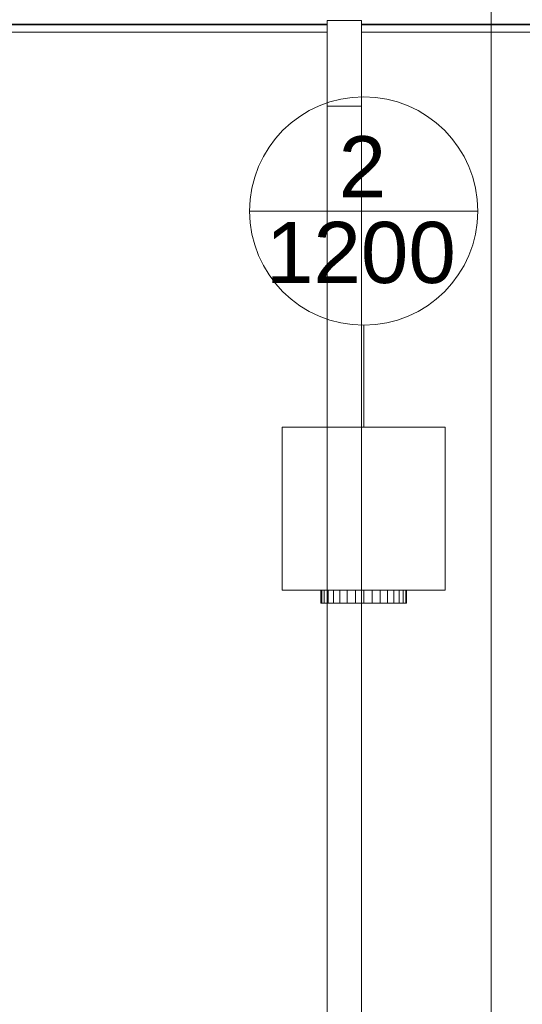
# Model space of a CAD drawing. Header units: metres. Extents: x 2.9 to 42.3, y -72.9 to -49.3.
# Tile 275 of 309: x 21.3 to 23.1, y -58.4 to -54.8. Entities that reach past the tile are written whole.
import ezdxf

# ---------------------------------------------------------------- set-up
doc = ezdxf.new("R2010")
doc.units = ezdxf.units.M
doc.linetypes.add('Oculto 1_5', pattern=[0.0022, 0.0015, -0.0007])
for name, color, linetype, lineweight in [('A-DETL', 7, 'Oculto 1_5', 18), ('A-GENM', 7, 'Continuous', 18), ('A-WALL', 7, 'Continuous', 18), ('A-WALL-PATT', 7, 'Continuous', 18), ('G-ANNO-SYMB', 7, 'Continuous', 9), ('G-IMPT', 7, 'Continuous', 18)]:
    doc.layers.add(name, color=color, linetype=linetype, lineweight=lineweight)
doc.layers.add('M-HVAC-CDFF-IDEN', color=1, linetype='Continuous', lineweight=9, true_color=0xff0000)
doc.styles.add('Arial_2', font='arial.ttf', dxfattribs={"height": 0.225})

# ---------------------------------------------------------------- blocks, each defined once
blk = doc.blocks.new('Modelos genéricos 24 - Modelos genéricos 2-6876269-2PAV')
at = {"layer": 'A-GENM', "color": 253, "true_color": 0xaaaaaa}
for p, q in [((22.4173, -55.1404), (22.4173, -54.8254)), ((22.5437, -54.8254), (22.4173, -54.8254)), ((22.5437, -54.8254), (22.5437, -55.1404)), ((22.4173, -61.4604), (22.4173, -55.1404)), ((22.4173, -55.1404), (22.5437, -55.1404)), ((22.5437, -55.1404), (22.5437, -61.4604))]:
    blk.add_line(p, q, dxfattribs=at)
blk = doc.blocks.new('Paredes 25 - Paredes 21-7862988-2PAV')
at = {"layer": 'A-WALL', "color": 253, "true_color": 0xaaaaaa}
for p, q in [((22.4173, -54.8415), (19.0149, -54.8415)), ((26.2673, -54.8415), (22.5437, -54.8415)), ((19.0149, -54.8679), (22.4173, -54.8679)), ((22.5437, -54.8679), (26.2673, -54.8679))]:
    blk.add_line(p, q, dxfattribs=at)
blk = doc.blocks.new('4 GRE - ESCOLA DE CINEMA E AUDIOVISUAL CINE REX R07_rvt-1-2PAV')
at = {"layer": 'A-WALL-PATT', "true_color": 0xd4d4d4}
h = blk.add_hatch(dxfattribs=at)
h.set_pattern_fill('FP_1', color=254, style=0, pattern_type=2)
h.set_pattern_definition([(50, (21.555, -62.929), (0.546555, -0.047815), [0.05715, -0.62865]), (355, (21.555, -62.929), (-0.105728, 0.573166), [0.04572, -0.50292]), (100.451, (21.601, -62.933), (0.440828, 0.525349), [0.04857, -0.53427]), (46.184, (21.555, -62.776), (0.813237, -0.12613), [0.08573, -0.94298]), (96.636, (21.623, -62.787), (0.712212, 0.742287), [0.07286, -0.80141]), (351.184, (21.555, -62.776), (0.712217, 0.742274), [0.06858, -0.75438]), (21, (21.631, -62.814), (0.454846, -0.306795), [0.05715, -0.62865]), (326, (21.631, -62.814), (0.185405, 0.55256), [0.04572, -0.50292]), (71.451, (21.669, -62.84), (0.640251, 0.245763), [0.04857, -0.53427]), (37.5, (21.555, -62.929), (0.009261, 0.2536672), [0.02515, -0.47168, 0.02515, -0.48539, -0.50482]), (37.5, (21.555, -62.929), (0.009261, 0.2536672), [-1.007, 0.02515, -0.47968]), (7.5, (21.555, -62.929), (0.200456, 0.300546), [0.02515, -0.26594, 0.02515, -0.46025, -0.1924]), (7.5, (21.555, -62.929), (0.200456, 0.300546), [-0.77648, 0.02515, -0.16726]), (327.5, (21.385, -62.929), (0.4067682, -0.0171882), [0.02515, -0.16535, 0.02515, -0.56921, -0.78867]), (327.5, (21.385, -62.929), (0.4067682, -0.0171882), [-0.78486, 0.02515, -0.76352]), (317.5, (21.309, -62.929), (0.444383, 0.0762794), [0.02515, -0.2225, 0.02515, -0.36957, -0.56007]), (317.5, (21.309, -62.929), (0.444383, 0.0762794), [-0.64237, 0.02515, -0.53492])])
h.paths.add_polyline_path([(33.5261, -54.8415), (33.7123, -54.8415), (33.7123, -54.5915), (33.7098, -54.5915), (33.7098, -54.839), (33.129, -54.839), (33.129, -54.8415), (33.3721, -54.8415)])
h.paths.add_polyline_path([(34.6123, -54.8415), (34.6587, -54.8415), (34.6587, -54.839), (34.6148, -54.839), (34.6148, -54.5915), (34.6123, -54.5915), (34.6123, -54.8215)])
h.paths.add_polyline_path([(32.6515, -54.8415), (32.6515, -54.839), (29.4492, -54.8395), (29.4492, -54.8415), (32.649, -54.8415)])
h.paths.add_polyline_path([(33.119, -54.8415), (33.1205, -54.8415), (33.1205, -54.839), (33.1165, -54.839), (33.1165, -54.8415)])
h.paths.add_polyline_path([(28.7518, -54.8415), (29.3228, -54.8415), (29.3228, -54.839), (26.3937, -54.839), (26.3937, -54.8415), (27.5197, -54.8415)])
h.paths.add_polyline_path([(26.2673, -54.8415), (26.2673, -54.839), (22.5437, -54.839), (22.5437, -54.8415), (25.0556, -54.8415)])
h.paths.add_polyline_path([(22.4173, -54.8415), (22.4173, -54.839), (19.0149, -54.839), (19.0149, -54.8415), (21.3593, -54.8415)])
h.paths.add_polyline_path([(18.8885, -54.8415), (18.8885, -54.839), (15.5137, -54.839), (15.5137, -54.8415), (17.6631, -54.8415)])
h.paths.add_polyline_path([(12.1187, -54.8415), (12.224, -54.8415), (12.224, -54.839), (11.559, -54.839), (11.559, -54.8415)])
h.paths.add_polyline_path([(15.1989, -54.8415), (15.3873, -54.8415), (15.3873, -54.839), (14.7465, -54.839), (14.7465, -54.8415), (14.749, -54.8415)])
h.paths.add_polyline_path([(14.6015, -54.8415), (14.6015, -54.839), (12.5945, -54.8394), (12.5932, -54.8415), (14.599, -54.8415)])
h.paths.add_polyline_path([(12.4267, -54.8415), (12.4509, -54.8415), (12.4494, -54.839), (12.294, -54.839), (12.294, -54.8415)])
h.paths.add_polyline_path([(11.409, -54.8415), (11.409, -54.839), (11.3998, -54.839), (11.3998, -54.8415)])
h.paths.add_polyline_path([(9.7882, -54.8415), (9.7998, -54.8415), (9.7998, -54.839), (9.7882, -54.839)])
h.paths.add_polyline_path([(9.6407, -54.8415), (9.6432, -54.8415), (9.6432, -54.839), (5.5087, -54.839), (5.5087, -54.8415), (9.0385, -54.8415)])
at = {"layer": 'A-WALL', "color": 253, "true_color": 0xaaaaaa}
for p, q in [((19.0149, -54.839), (22.4173, -54.839)), ((19.0149, -54.8415), (22.4173, -54.8415)), ((22.5437, -54.839), (26.2673, -54.839)), ((22.5437, -54.8415), (26.2673, -54.8415))]:
    blk.add_line(p, q, dxfattribs=at)
at = {"layer": 'A-GENM', "color": 253, "lineweight": 18, "true_color": 0xaaaaaa}
blk.add_blockref('Modelos genéricos 24 - Modelos genéricos 2-6876269-2PAV', (0, 0), dxfattribs=at)
at = {"layer": 'A-WALL', "color": 253, "lineweight": 18, "true_color": 0xaaaaaa}
blk.add_blockref('Paredes 25 - Paredes 21-7862988-2PAV', (0, 0), dxfattribs=at)
blk = doc.blocks.new('VD-HM 600 - TROX_VD-H_600_dxf_QMODEL_ea4a9665_03a1_4a21_9de9_3bffcf8ca7c3-806091-2PAV')
at = {"layer": 'G-IMPT', "color": 1, "true_color": 0xff0000}
for p, q in [((0.324, 0.3), (-0.276, 0.3)), ((-0.276, 0.3), (-0.276, -0.3)), ((0.324, 0.3), (0.324, -0.3)), ((-0.324, 0.1545), (-0.324, 0.1575)), ((-0.276, 0.1575), (-0.324, 0.1575)), ((-0.324, 0.1455), (-0.324, 0.1545)), ((-0.276, 0.1545), (-0.324, 0.1545)), ((-0.324, 0.131), (-0.324, 0.1455)), ((-0.276, 0.1455), (-0.324, 0.1455)), ((-0.324, 0.1114), (-0.324, 0.131)), ((-0.276, 0.131), (-0.324, 0.131)), ((-0.324, 0.0875), (-0.324, 0.1114)), ((-0.276, 0.1114), (-0.324, 0.1114)), ((-0.324, 0.0603), (-0.324, 0.0875)), ((-0.276, 0.0875), (-0.324, 0.0875)), ((-0.324, 0.0307), (-0.324, 0.0603)), ((-0.276, 0.0603), (-0.324, 0.0603)), ((-0.324, 0.0307), (-0.324, 0)), ((-0.276, 0.0307), (-0.324, 0.0307)), ((-0.324, 0), (-0.324, -0.0307)), ((-0.276, 0), (-0.324, 0)), ((-0.324, -0.0603), (-0.324, -0.0307)), ((-0.276, -0.0307), (-0.324, -0.0307)), ((-0.324, -0.0875), (-0.324, -0.0603)), ((-0.276, -0.0603), (-0.324, -0.0603)), ((-0.324, -0.1114), (-0.324, -0.0875)), ((-0.276, -0.0875), (-0.324, -0.0875)), ((-0.324, -0.131), (-0.324, -0.1114)), ((-0.276, -0.1114), (-0.324, -0.1114)), ((-0.324, -0.1455), (-0.324, -0.131)), ((-0.276, -0.131), (-0.324, -0.131)), ((-0.324, -0.1545), (-0.324, -0.1455)), ((-0.276, -0.1455), (-0.324, -0.1455)), ((-0.324, -0.1575), (-0.324, -0.1545)), ((-0.276, -0.1545), (-0.324, -0.1545)), ((-0.276, -0.1575), (-0.324, -0.1575)), ((0.324, -0.3), (-0.276, -0.3))]:
    blk.add_line(p, q, dxfattribs=at)
blk = doc.blocks.new('VD-HM 600 - TROX_VD-H_600_dxf-806090-2PAV')
blk.add_blockref('VD-HM 600 - TROX_VD-H_600_dxf_QMODEL_ea4a9665_03a1_4a21_9de9_3bffcf8ca7c3-806091-2PAV', (0, 0))
blk = doc.blocks.new('VD-HM 600 - TROX_VD-H_600_dxf_QMODEL_ea4a9665_03a1_4a21_9de9_3bffcf8ca7c3-V97-2PAV')
at = {"layer": 'A-DETL', "color": 1, "linetype": 'Continuous', "true_color": 0xff0000}
for p, q in [((-0.276, 0.1545), (-0.324, 0.1545)), ((-0.276, 0.1455), (-0.324, 0.1455)), ((-0.276, 0.131), (-0.324, 0.131)), ((-0.276, 0.1114), (-0.324, 0.1114)), ((-0.276, 0.0875), (-0.324, 0.0875)), ((-0.276, 0.0603), (-0.324, 0.0603)), ((-0.276, 0.0307), (-0.324, 0.0307)), ((-0.276, 0), (-0.324, 0)), ((-0.276, -0.0307), (-0.324, -0.0307)), ((-0.276, -0.0603), (-0.324, -0.0603)), ((-0.276, -0.0875), (-0.324, -0.0875)), ((-0.276, -0.1114), (-0.324, -0.1114)), ((-0.276, -0.131), (-0.324, -0.131)), ((-0.276, -0.1455), (-0.324, -0.1455)), ((-0.276, -0.1545), (-0.324, -0.1545))]:
    blk.add_line(p, q, dxfattribs=at)
at = {"layer": 'G-IMPT', "color": 1, "true_color": 0xff0000}
for p, q in [((0.324, 0.3), (-0.276, 0.3)), ((-0.276, 0.3), (-0.276, -0.3)), ((0.324, 0.3), (0.324, -0.3)), ((-0.324, 0.1545), (-0.324, 0.1575)), ((-0.276, 0.1575), (-0.324, 0.1575)), ((-0.324, 0.1455), (-0.324, 0.1545)), ((-0.276, 0.1545), (-0.324, 0.1545)), ((-0.324, 0.131), (-0.324, 0.1455)), ((-0.276, 0.1455), (-0.324, 0.1455)), ((-0.324, 0.1114), (-0.324, 0.131)), ((-0.276, 0.131), (-0.324, 0.131)), ((-0.324, 0.0875), (-0.324, 0.1114)), ((-0.276, 0.1114), (-0.324, 0.1114)), ((-0.324, 0.0603), (-0.324, 0.0875)), ((-0.276, 0.0875), (-0.324, 0.0875)), ((-0.324, 0.0307), (-0.324, 0.0603)), ((-0.276, 0.0603), (-0.324, 0.0603)), ((-0.324, 0.0307), (-0.324, 0)), ((-0.276, 0.0307), (-0.324, 0.0307)), ((-0.324, 0), (-0.324, -0.0307)), ((-0.276, 0), (-0.324, 0)), ((-0.324, -0.0603), (-0.324, -0.0307)), ((-0.276, -0.0307), (-0.324, -0.0307)), ((-0.324, -0.0875), (-0.324, -0.0603)), ((-0.276, -0.0603), (-0.324, -0.0603)), ((-0.324, -0.1114), (-0.324, -0.0875)), ((-0.276, -0.0875), (-0.324, -0.0875)), ((-0.324, -0.131), (-0.324, -0.1114)), ((-0.276, -0.1114), (-0.324, -0.1114)), ((-0.324, -0.1455), (-0.324, -0.131)), ((-0.276, -0.131), (-0.324, -0.131)), ((-0.324, -0.1545), (-0.324, -0.1455)), ((-0.276, -0.1455), (-0.324, -0.1455)), ((-0.324, -0.1575), (-0.324, -0.1545)), ((-0.276, -0.1545), (-0.324, -0.1545)), ((-0.276, -0.1575), (-0.324, -0.1575)), ((0.324, -0.3), (-0.276, -0.3))]:
    blk.add_line(p, q, dxfattribs=at)
blk = doc.blocks.new('VD-HM 600 - TROX_VD-H_600_dxf-V132-2PAV')
for name in ['VD-HM 600 - TROX_VD-H_600_dxf_QMODEL_ea4a9665_03a1_4a21_9de9_3bffcf8ca7c3-806091-2PAV', 'VD-HM 600 - TROX_VD-H_600_dxf_QMODEL_ea4a9665_03a1_4a21_9de9_3bffcf8ca7c3-V97-2PAV']:
    blk.add_blockref(name, (0, 0))
blk = doc.blocks.new('VD-HM 600 - VD-HM 600-V133-2PAV')
for name in ['VD-HM 600 - TROX_VD-H_600_dxf-806090-2PAV', 'VD-HM 600 - TROX_VD-H_600_dxf-V132-2PAV']:
    blk.add_blockref(name, (-0.02375, 0))
blk = doc.blocks.new('M_Identificador de terminal de ar_BTS - Em caixas-852561-2PAV')
at = {"layer": 'M-HVAC-CDFF-IDEN'}
blk.add_line((-0.0056, 0), (0.0056, 0), dxfattribs=at)
blk.add_circle((0, 0), 0.0056, dxfattribs=at)

msp = doc.modelspace()

# ---------------------------------------------------------------- linework, layer by layer
at = {"layer": 'G-ANNO-SYMB'}
msp.add_line((23.0213, -50.5084), (23.0213, -72.4368), dxfattribs=at)
at = {"layer": 'M-HVAC-CDFF-IDEN'}
msp.add_line((22.552, -56.3209), (22.552, -55.9459), dxfattribs=at)

# ---------------------------------------------------------------- block references
at = {"lineweight": 5}
msp.add_blockref('4 GRE - ESCOLA DE CINEMA E AUDIOVISUAL CINE REX R07_rvt-1-2PAV', (0, 0), dxfattribs=at)
at = {"layer": 'A-DETL', "color": 1, "linetype": 'Continuous', "true_color": 0xff0000, "rotation": 89.9999999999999}
msp.add_blockref('VD-HM 600 - VD-HM 600-V133-2PAV', (22.552, -56.6212), dxfattribs=at)
at = {"layer": 'M-HVAC-CDFF-IDEN', "xscale": 74.99999999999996, "yscale": 74.99999999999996, "zscale": 74.99999999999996}
msp.add_blockref('M_Identificador de terminal de ar_BTS - Em caixas-852561-2PAV', (22.552, -55.5259), dxfattribs=at)

# ---------------------------------------------------------------- texts
at = {"layer": 'M-HVAC-CDFF-IDEN', "color": 7, "char_height": 0.225, "attachment_point": 1, "style": 'Arial_2'}
for s, insert, width in [('2', (22.4598, -55.2508), 0.216456), ('1200', (22.1921, -55.5659), 0.865822)]:
    msp.add_mtext(s, dxfattribs=dict(at, insert=insert, width=width))

doc.saveas('drawing.dxf')
